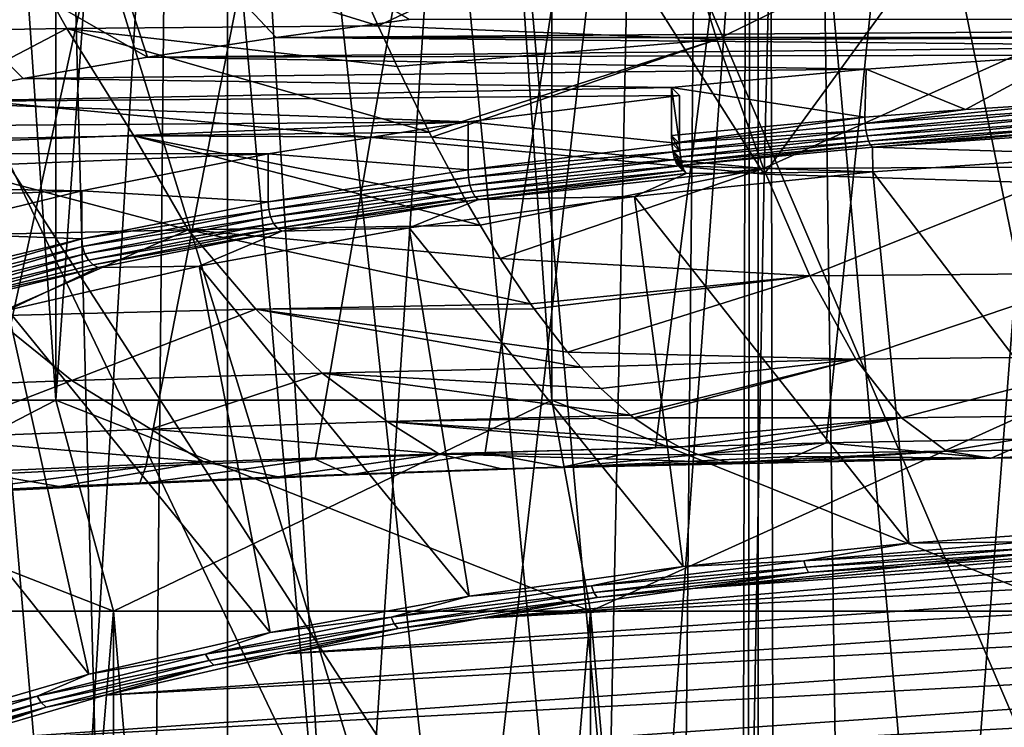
# Model space of a CAD drawing. Header units: metres. Extents: x -24 to 24, y -69 to 184.
# Tile 348 of 656: x -6.23 to -2.26, y 116.18 to 119.03. Entities that reach past the tile are written whole.
import ezdxf

# ---------------------------------------------------------------- set-up
doc = ezdxf.new("R2010")
doc.units = ezdxf.units.M
for name, color, linetype in [('1253', 7, 'CONTINUOUS'), ('1417', 7, 'CONTINUOUS'), ('1507', 7, 'CONTINUOUS'), ('1686', 7, 'CONTINUOUS'), ('1858', 7, 'CONTINUOUS'), ('1938', 7, 'CONTINUOUS'), ('1939', 7, 'CONTINUOUS'), ('2143', 7, 'CONTINUOUS'), ('2546', 7, 'CONTINUOUS'), ('367', 7, 'CONTINUOUS'), ('370', 7, 'CONTINUOUS'), ('373', 7, 'CONTINUOUS'), ('4012', 7, 'CONTINUOUS'), ('4023', 7, 'CONTINUOUS'), ('406', 7, 'CONTINUOUS'), ('407', 7, 'CONTINUOUS'), ('433', 7, 'CONTINUOUS'), ('434', 7, 'CONTINUOUS'), ('554', 2, 'CONTINUOUS'), ('555', 2, 'CONTINUOUS'), ('556', 2, 'CONTINUOUS'), ('563', 2, 'CONTINUOUS'), ('564', 2, 'CONTINUOUS'), ('565', 2, 'CONTINUOUS'), ('800', 7, 'CONTINUOUS')]:
    doc.layers.add(name, color=color, linetype=linetype)

msp = doc.modelspace()

# ---------------------------------------------------------------- linework, layer by layer
at = {"layer": '1253'}
for points in [[(0.243175, 116.942176, 233.365869), (-0.725197, 116.934907, 233.33874), (-4.372484, 116.622074, 232.17123)], [(1.208233, 116.920288, 233.284182), (0.243175, 116.942176, 233.365869), (-4.372484, 116.622074, 232.17123)], [(-0.725197, 116.934907, 233.33874), (-3.51981, 116.741097, 232.61543), (-4.372484, 116.622074, 232.17123)], [(-0.725197, 116.934907, 233.33874), (-1.683753, 116.898578, 233.203157), (-3.51981, 116.741097, 232.61543)], [(1.208233, 116.920288, 233.284182), (-4.372484, 116.622074, 232.17123), (-5.16596, 116.478229, 231.634394)], [(2.156963, 116.869538, 233.09478), (1.208233, 116.920288, 233.284182), (-5.16596, 116.478229, 231.634394)], [(-1.683753, 116.898578, 233.203157), (-2.619496, 116.833683, 232.960966), (-3.51981, 116.741097, 232.61543)], [(2.156963, 116.869538, 233.09478), (-5.16596, 116.478229, 231.634394), (-5.889537, 116.311502, 231.01216)], [(3.076495, 116.790613, 232.800227), (2.156963, 116.869538, 233.09478), (-5.889537, 116.311502, 231.01216)], [(3.076495, 116.790613, 232.800227), (-5.889537, 116.311502, 231.01216), (-6.533398, 116.124153, 230.312965)], [(3.954376, 116.684583, 232.404517), (3.076495, 116.790613, 232.800227), (-6.533398, 116.124153, 230.312965)], [(3.954376, 116.684583, 232.404517), (-6.533398, 116.124153, 230.312965), (-7.088827, 115.91872, 229.546278)], [(4.778721, 116.552885, 231.913013), (3.954376, 116.684583, 232.404517), (-7.088827, 115.91872, 229.546278)], [(4.778721, 116.552885, 231.913013), (-7.088827, 115.91872, 229.546278), (-7.548304, 115.697987, 228.722489)], [(5.538435, 116.397289, 231.332322), (4.778721, 116.552885, 231.913013), (-7.548304, 115.697987, 228.722489)], [(5.538435, 116.397289, 231.332322), (-7.548304, 115.697987, 228.722489), (-7.905641, 115.464921, 227.852676)], [(6.223215, 116.219901, 230.670298), (5.538435, 116.397289, 231.332322), (-7.905641, 115.464921, 227.852676)], [(6.223215, 116.219901, 230.670298), (-7.905641, 115.464921, 227.852676), (-8.155979, 115.222682, 226.948627)], [(6.823507, 116.023218, 229.936268), (6.223215, 116.219901, 230.670298), (-8.155979, 115.222682, 226.948627)]]:
    msp.add_3dface(points, dxfattribs=at)
at = {"layer": '1417'}
for points in [[(-2.826223, 118.640093, 233.520653), (-2.825193, 118.614252, 233.524214), (-2.420366, 118.670806, 233.635277)], [(-2.009559, 118.696739, 233.73206), (-2.825193, 118.614252, 233.524214), (-2.008826, 118.670878, 233.735544)], [(-2.420366, 118.670806, 233.635277), (-2.825193, 118.614252, 233.524214), (-2.009559, 118.696739, 233.73206)], [(-2.825193, 118.614252, 233.524214), (-2.822174, 118.588491, 233.521258), (-2.008826, 118.670878, 233.735544)], [(-2.008826, 118.670878, 233.735544), (-2.822174, 118.588491, 233.521258), (-2.006679, 118.645056, 233.732362)], [(-2.826223, 118.640093, 233.520653), (-3.605642, 118.566117, 233.244573), (-3.604375, 118.535169, 233.247969)], [(-2.825193, 118.614252, 233.524214), (-2.826223, 118.640093, 233.520653), (-3.604375, 118.535169, 233.247969)], [(-2.822174, 118.588491, 233.521258), (-2.81737, 118.564565, 233.511986), (-2.006679, 118.645056, 233.732362)], [(-2.006679, 118.645056, 233.732362), (-2.81737, 118.564565, 233.511986), (-2.003263, 118.621034, 233.722731)], [(-2.822174, 118.588491, 233.521258), (-2.825193, 118.614252, 233.524214), (-3.604375, 118.535169, 233.247969)], [(-2.81737, 118.564565, 233.511986), (-2.81111, 118.544105, 233.49703), (-2.003263, 118.621034, 233.722731)], [(-2.003263, 118.621034, 233.722731), (-2.81111, 118.544105, 233.49703), (-1.998812, 118.600449, 233.707306)], [(-2.81111, 118.544105, 233.49703), (-2.80382, 118.528506, 233.477409), (-1.998812, 118.600449, 233.707306)], [(-1.998812, 118.600449, 233.707306), (-2.80382, 118.528506, 233.477409), (-1.993629, 118.584703, 233.68714)], [(-3.600688, 118.504731, 233.24188), (-2.822174, 118.588491, 233.521258), (-3.604375, 118.535169, 233.247969)], [(-2.81737, 118.564565, 233.511986), (-2.822174, 118.588491, 233.521258), (-3.600688, 118.504731, 233.24188)], [(-3.594931, 118.477774, 233.226858), (-2.81737, 118.564565, 233.511986), (-3.600688, 118.504731, 233.24188)], [(-2.81111, 118.544105, 233.49703), (-2.81737, 118.564565, 233.511986), (-3.594931, 118.477774, 233.226858)], [(-2.80382, 118.528506, 233.477409), (-2.796003, 118.518828, 233.454459), (-1.993629, 118.584703, 233.68714)], [(-1.993629, 118.584703, 233.68714), (-2.796003, 118.518828, 233.454459), (-1.988059, 118.57487, 233.663607)], [(-3.587636, 118.45691, 233.204266), (-2.81111, 118.544105, 233.49703), (-3.594931, 118.477774, 233.226858)], [(-2.80382, 118.528506, 233.477409), (-2.81111, 118.544105, 233.49703), (-3.587636, 118.45691, 233.204266)], [(-3.579523, 118.444296, 233.176299), (-2.80382, 118.528506, 233.477409), (-3.587636, 118.45691, 233.204266)], [(-2.796003, 118.518828, 233.454459), (-2.80382, 118.528506, 233.477409), (-3.579523, 118.444296, 233.176299)]]:
    msp.add_3dface(points, dxfattribs=at)
at = {"layer": '1507'}
for points in [[(-3.605642, 118.759302, 233.192809), (-3.572992, 118.727765, 233.075111), (-3.572992, 118.53458, 233.126875)], [(-3.605642, 118.566117, 233.244573), (-3.605642, 118.759302, 233.192809), (-3.572992, 118.53458, 233.126875)], [(-3.604375, 118.535169, 233.247969), (-3.605642, 118.566117, 233.244573), (-3.571714, 118.503498, 233.130264)], [(-3.571714, 118.503498, 233.130264), (-3.605642, 118.566117, 233.244573), (-3.572992, 118.53458, 233.126875)], [(-3.600688, 118.504731, 233.24188), (-3.604375, 118.535169, 233.247969), (-3.571714, 118.503498, 233.130264)], [(-3.567998, 118.472953, 233.12409), (-3.600688, 118.504731, 233.24188), (-3.571714, 118.503498, 233.130264)], [(-3.562211, 118.445988, 233.108957), (-3.600688, 118.504731, 233.24188), (-3.567998, 118.472953, 233.12409)], [(-3.594931, 118.477774, 233.226858), (-3.600688, 118.504731, 233.24188), (-3.562211, 118.445988, 233.108957)], [(-3.554917, 118.425227, 233.086338), (-3.594931, 118.477774, 233.226858), (-3.562211, 118.445988, 233.108957)], [(-3.587636, 118.45691, 233.204266), (-3.594931, 118.477774, 233.226858), (-3.554917, 118.425227, 233.086338)], [(-3.546867, 118.412752, 233.058578), (-3.587636, 118.45691, 233.204266), (-3.554917, 118.425227, 233.086338)], [(-3.579523, 118.444296, 233.176299), (-3.587636, 118.45691, 233.204266), (-3.546867, 118.412752, 233.058578)]]:
    msp.add_3dface(points, dxfattribs=at)
at = {"layer": '1686'}
for points in [[(-2.794619, 118.419532, 233.083879), (-1.703152, 116.989587, 233.275217), (-1.796615, 118.488744, 233.342181)], [(-3.754803, 118.320803, 232.715418), (-2.649214, 116.923977, 233.030359), (-2.794619, 118.419532, 233.083879)], [(-2.649214, 116.923977, 233.030359), (-1.703152, 116.989587, 233.275217), (-2.794619, 118.419532, 233.083879)], [(-4.664205, 118.193893, 232.241782), (-3.55945, 116.830384, 232.681067), (-3.754803, 118.320803, 232.715418)], [(-3.55945, 116.830384, 232.681067), (-2.649214, 116.923977, 233.030359), (-3.754803, 118.320803, 232.715418)], [(-5.510557, 118.040511, 231.669354), (-4.42155, 116.710075, 232.232066), (-4.664205, 118.193893, 232.241782)], [(-4.42155, 116.710075, 232.232066), (-3.55945, 116.830384, 232.681067), (-4.664205, 118.193893, 232.241782)], [(-6.282378, 117.862738, 231.005895), (-5.223856, 116.564675, 231.689427), (-5.510557, 118.040511, 231.669354)], [(-5.223856, 116.564675, 231.689427), (-4.42155, 116.710075, 232.232066), (-5.510557, 118.040511, 231.669354)], [(-6.969227, 117.662979, 230.260387), (-5.955519, 116.396152, 231.060489), (-6.282378, 117.862738, 231.005895)], [(-5.955519, 116.396152, 231.060489), (-5.223856, 116.564675, 231.689427), (-6.282378, 117.862738, 231.005895)], [(-6.606643, 116.206784, 230.353757), (-5.955519, 116.396152, 231.060489), (-6.969227, 117.662979, 230.260387)]]:
    msp.add_3dface(points, dxfattribs=at)
at = {"layer": '1858'}
for points in [[(-1.988059, 118.57487, 233.663607), (-2.796003, 118.518828, 233.454459), (-1.796615, 118.488744, 233.342181)], [(-2.796003, 118.518828, 233.454459), (-3.579523, 118.444296, 233.176299), (-2.794619, 118.419532, 233.083879)], [(-2.796003, 118.518828, 233.454459), (-2.794619, 118.419532, 233.083879), (-1.796615, 118.488744, 233.342181)], [(-3.579523, 118.444296, 233.176299), (-3.546867, 118.412752, 233.058578), (-2.794619, 118.419532, 233.083879)], [(-3.754803, 118.320803, 232.715418), (-3.546867, 118.412752, 233.058578), (-4.383811, 118.308067, 232.667888)], [(-3.546867, 118.412752, 233.058578), (-3.754803, 118.320803, 232.715418), (-2.794619, 118.419532, 233.083879)], [(-4.664205, 118.193893, 232.241782), (-3.754803, 118.320803, 232.715418), (-4.383811, 118.308067, 232.667888)], [(-5.177523, 118.181485, 232.195478), (-4.664205, 118.193893, 232.241782), (-4.383811, 118.308067, 232.667888)], [(-5.510557, 118.040511, 231.669354), (-4.664205, 118.193893, 232.241782), (-5.177523, 118.181485, 232.195478)], [(-5.91784, 118.034459, 231.646769), (-5.510557, 118.040511, 231.669354), (-5.177523, 118.181485, 232.195478)], [(-6.595678, 117.868793, 231.028494), (-6.282378, 117.862738, 231.005895), (-5.91784, 118.034459, 231.646769)], [(-6.282378, 117.862738, 231.005895), (-5.510557, 118.040511, 231.669354), (-5.91784, 118.034459, 231.646769)]]:
    msp.add_3dface(points, dxfattribs=at)
at = {"layer": '1938'}
for points in [[(-3.571714, 118.503498, 233.130264), (-3.572992, 118.53458, 233.126875), (-4.426187, 118.428162, 232.729718)], [(-4.424192, 118.397152, 232.733382), (-3.571714, 118.503498, 233.130264), (-4.426187, 118.428162, 232.729718)], [(-3.567998, 118.472953, 233.12409), (-3.571714, 118.503498, 233.130264), (-4.424192, 118.397152, 232.733382)], [(-4.418393, 118.366826, 232.728009), (-3.567998, 118.472953, 233.12409), (-4.424192, 118.397152, 232.733382)], [(-3.562211, 118.445988, 233.108957), (-3.567998, 118.472953, 233.12409), (-4.418393, 118.366826, 232.728009)], [(-4.409357, 118.340189, 232.714118), (-3.562211, 118.445988, 233.108957), (-4.418393, 118.366826, 232.728009)], [(-3.554917, 118.425227, 233.086338), (-3.562211, 118.445988, 233.108957), (-4.409357, 118.340189, 232.714118)], [(-5.232728, 118.299664, 232.250157), (-4.424192, 118.397152, 232.733382), (-4.426187, 118.428162, 232.729718)], [(-5.230062, 118.268752, 232.254187), (-4.424192, 118.397152, 232.733382), (-5.232728, 118.299664, 232.250157)], [(-5.230062, 118.268752, 232.254187), (-4.418393, 118.366826, 232.728009), (-4.424192, 118.397152, 232.733382)], [(-4.397972, 118.319852, 232.693072), (-3.554917, 118.425227, 233.086338), (-4.409357, 118.340189, 232.714118)], [(-3.546867, 118.412752, 233.058578), (-3.554917, 118.425227, 233.086338), (-4.397972, 118.319852, 232.693072)], [(-4.383811, 118.308067, 232.667888), (-3.546867, 118.412752, 233.058578), (-4.397972, 118.319852, 232.693072)], [(-5.222315, 118.238712, 232.249882), (-4.418393, 118.366826, 232.728009), (-5.230062, 118.268752, 232.254187)], [(-5.222315, 118.238712, 232.249882), (-4.409357, 118.340189, 232.714118), (-4.418393, 118.366826, 232.728009)], [(-5.210247, 118.21252, 232.237654), (-4.409357, 118.340189, 232.714118), (-5.222315, 118.238712, 232.249882)], [(-5.210247, 118.21252, 232.237654), (-4.397972, 118.319852, 232.693072), (-4.409357, 118.340189, 232.714118)], [(-5.195041, 118.192746, 232.218703), (-4.397972, 118.319852, 232.693072), (-5.210247, 118.21252, 232.237654)], [(-5.195041, 118.192746, 232.218703), (-4.383811, 118.308067, 232.667888), (-4.397972, 118.319852, 232.693072)], [(-5.984113, 118.15044, 231.693244), (-5.230062, 118.268752, 232.254187), (-5.232728, 118.299664, 232.250157)], [(-5.177523, 118.181485, 232.195478), (-4.383811, 118.308067, 232.667888), (-5.195041, 118.192746, 232.218703)], [(-5.980836, 118.11965, 231.697728), (-5.230062, 118.268752, 232.254187), (-5.984113, 118.15044, 231.693244)], [(-5.980836, 118.11965, 231.697728), (-5.222315, 118.238712, 232.249882), (-5.230062, 118.268752, 232.254187)], [(-5.971313, 118.089962, 231.694739), (-5.222315, 118.238712, 232.249882), (-5.980836, 118.11965, 231.697728)], [(-5.971313, 118.089962, 231.694739), (-5.210247, 118.21252, 232.237654), (-5.222315, 118.238712, 232.249882)], [(-5.95648, 118.064319, 231.68456), (-5.210247, 118.21252, 232.237654), (-5.971313, 118.089962, 231.694739)], [(-5.95648, 118.064319, 231.68456), (-5.195041, 118.192746, 232.218703), (-5.210247, 118.21252, 232.237654)], [(-5.937791, 118.045236, 231.668191), (-5.195041, 118.192746, 232.218703), (-5.95648, 118.064319, 231.68456)], [(-5.937791, 118.045236, 231.668191), (-5.177523, 118.181485, 232.195478), (-5.195041, 118.192746, 232.218703)], [(-5.91784, 118.034459, 231.646769), (-5.177523, 118.181485, 232.195478), (-5.937791, 118.045236, 231.668191)], [(-6.672423, 117.982063, 231.064851), (-6.668604, 117.951415, 231.069866), (-5.984113, 118.15044, 231.693244)], [(-6.668604, 117.951415, 231.069866), (-5.980836, 118.11965, 231.697728), (-5.984113, 118.15044, 231.693244)], [(-6.668604, 117.951415, 231.069866), (-6.65751, 117.92214, 231.068418), (-5.980836, 118.11965, 231.697728)], [(-6.65751, 117.92214, 231.068418), (-5.971313, 118.089962, 231.694739), (-5.980836, 118.11965, 231.697728)], [(-6.65751, 117.92214, 231.068418), (-6.64023, 117.89714, 231.060638), (-5.971313, 118.089962, 231.694739)], [(-6.64023, 117.89714, 231.060638), (-5.95648, 118.064319, 231.68456), (-5.971313, 118.089962, 231.694739)], [(-6.64023, 117.89714, 231.060638), (-6.618457, 117.878867, 231.047291), (-5.95648, 118.064319, 231.68456)], [(-6.618457, 117.878867, 231.047291), (-5.937791, 118.045236, 231.668191), (-5.95648, 118.064319, 231.68456)], [(-6.618457, 117.878867, 231.047291), (-5.91784, 118.034459, 231.646769), (-5.937791, 118.045236, 231.668191)], [(-6.595678, 117.868793, 231.028494), (-5.91784, 118.034459, 231.646769), (-6.618457, 117.878867, 231.047291)]]:
    msp.add_3dface(points, dxfattribs=at)
at = {"layer": '1939'}
for points in [[(-6.038016, 114.522831, 214.738691), (-7.094201, 114.703291, 215.412176), (-6.697815, 122.180162, 213.118151)], [(-6.038016, 114.522831, 214.738691), (-6.697815, 122.180162, 213.118151), (-5.590402, 122.007708, 212.474547)], [(-4.914055, 114.372346, 214.177072), (-6.038016, 114.522831, 214.738691), (-5.590402, 122.007708, 212.474547)], [(-4.914055, 114.372346, 214.177072), (-5.590402, 122.007708, 212.474547), (-4.417489, 121.867264, 211.950401)], [(-3.734775, 114.2535, 213.733534), (-4.914055, 114.372346, 214.177072), (-4.417489, 121.867264, 211.950401)], [(-3.734775, 114.2535, 213.733534), (-4.417489, 121.867264, 211.950401), (-3.192927, 121.760477, 211.551866)], [(-2.513306, 114.16763, 213.413063), (-3.734775, 114.2535, 213.733534), (-3.192927, 121.760477, 211.551866)], [(-2.513306, 114.16763, 213.413063), (-3.192927, 121.760477, 211.551866), (-1.930974, 121.688582, 211.283551)], [(-1.26367, 114.115726, 213.219353), (-2.513306, 114.16763, 213.413063), (-1.930974, 121.688582, 211.283551)]]:
    msp.add_3dface(points, dxfattribs=at)
at = {"layer": '2143'}
for points in [[(-6.038016, 119.851904, 234.627063), (-7.094201, 119.671444, 233.953578), (-5.719387, 118.882358, 233.652058)], [(-5.200007, 118.961654, 233.947994), (-6.038016, 119.851904, 234.627063), (-5.719387, 118.882358, 233.652058)], [(-4.664178, 119.033299, 234.215377), (-6.038016, 119.851904, 234.627063), (-5.200007, 118.961654, 233.947994)], [(-6.220641, 118.795672, 233.328543), (-7.094201, 119.671444, 233.953578), (-6.702597, 118.701796, 232.978194)], [(-5.719387, 118.882358, 233.652058), (-7.094201, 119.671444, 233.953578), (-6.220641, 118.795672, 233.328543)]]:
    msp.add_3dface(points, dxfattribs=at)
at = {"layer": '2546'}
for points in [[(4.664189, 119.033297, 234.215372), (-4.664178, 119.033299, 234.215377), (-5.200007, 118.961654, 233.947994)], [(5.200014, 118.961653, 233.94799), (4.664189, 119.033297, 234.215372), (-5.200007, 118.961654, 233.947994)], [(-5.200007, 118.961654, 233.947994), (-5.719387, 118.882358, 233.652058), (-1.190827, 118.926771, 233.817809)], [(5.200014, 118.961653, 233.94799), (-5.200007, 118.961654, 233.947994), (-1.190827, 118.926771, 233.817809)], [(-1.190827, 118.926771, 233.817809), (-5.719387, 118.882358, 233.652058), (-2.013991, 118.889671, 233.679352)], [(-5.719387, 118.882358, 233.652058), (-6.220641, 118.795672, 233.328543), (-2.821091, 118.833699, 233.47046)], [(-2.013991, 118.889671, 233.679352), (-5.719387, 118.882358, 233.652058), (-2.821091, 118.833699, 233.47046)], [(-6.220641, 118.795672, 233.328543), (-3.605642, 118.759302, 233.192809), (-2.821091, 118.833699, 233.47046)], [(-3.605642, 118.759302, 233.192809), (-6.220641, 118.795672, 233.328543), (-6.702597, 118.701796, 232.978194)], [(-3.572992, 118.727765, 233.075111), (-3.605642, 118.759302, 233.192809), (-6.702597, 118.701796, 232.978194)], [(-3.572992, 118.727765, 233.075111), (-6.702597, 118.701796, 232.978194), (-4.426191, 118.621347, 232.677952)], [(-6.702597, 118.701796, 232.978194), (-7.163167, 118.601137, 232.602528), (-4.426191, 118.621347, 232.677952)], [(-4.426191, 118.621347, 232.677952), (-7.601402, 118.493905, 232.202331), (-5.23272, 118.492851, 232.198398)], [(-7.163167, 118.601137, 232.602528), (-7.601402, 118.493905, 232.202331), (-4.426191, 118.621347, 232.677952)], [(-7.601402, 118.493905, 232.202331), (-8.0157, 118.380486, 231.779045), (-5.23272, 118.492851, 232.198398)], [(-5.23272, 118.492851, 232.198398), (-8.0157, 118.380486, 231.779045), (-5.98412, 118.343624, 231.641474)], [(-8.0157, 118.380486, 231.779045), (-8.404613, 118.261282, 231.334172), (-5.98412, 118.343624, 231.641474)], [(-5.98412, 118.343624, 231.641474), (-8.404613, 118.261282, 231.334172), (-6.672419, 118.175248, 231.01309)]]:
    msp.add_3dface(points, dxfattribs=at)
at = {"layer": '367'}
for points in [[(-5.396133, 145.2, -23.642002), (-7.493662, -68.3, -23.063121), (-7.493662, 145.2, -23.063121)], [(-5.396133, -68.3, -23.642002), (-7.493662, -68.3, -23.063121), (-5.396133, 145.2, -23.642002)], [(-5.396133, -68.3, -23.642002), (-3.255157, 145.2, -24.030532), (-3.445987, 52.476436, -24.00391)], [(-3.255157, 145.2, -24.030532), (-5.396133, -68.3, -23.642002), (-5.396133, 145.2, -23.642002)], [(-3.445987, 52.476436, -24.00391), (-3.255157, 145.2, -24.030532), (-3.382652, 52.923878, -24.012917)], [(-3.382652, 52.923878, -24.012917), (-3.255157, 145.2, -24.030532), (-3.257648, 53.355916, -24.030194)], [(-3.257648, 53.355916, -24.030194), (-3.255157, 145.2, -24.030532), (-3.074112, 53.763191, -24.054362)], [(-3.255157, 145.2, -24.030532), (-1.087972, 145.2, -24.225582), (-3.074112, 53.763191, -24.054362)], [(-3.074112, 53.763191, -24.054362), (-1.087972, 145.2, -24.225582), (-2.835465, 54.138789, -24.083659)], [(-2.835465, 54.138789, -24.083659), (-1.087972, 145.2, -24.225582), (-2.752013, 54.246391, -24.093338)], [(-2.752013, 54.246391, -24.093338), (-1.087972, 145.2, -24.225582), (-2.546691, 54.475214, -24.115905)], [(-2.546691, 54.475214, -24.115905), (-1.087972, 145.2, -24.225582), (-2.211462, 54.76808, -24.148953)]]:
    msp.add_3dface(points, dxfattribs=at)
at = {"layer": '370'}
for points in [[(-7.413569, 114.963821, 175.704643), (-4.456823, 114.647701, 175.7491), (-7.306448, 120.609778, 213.586478)], [(-7.306448, 120.609778, 213.586478), (-4.456823, 114.647701, 175.7491), (-6.217368, 120.371722, 212.90235)], [(-6.217368, 120.371722, 212.90235), (-4.456823, 114.647701, 175.7491), (-5.05797, 120.166824, 212.333921)], [(-5.05797, 120.166824, 212.333921), (-4.456823, 114.647701, 175.7491), (-3.842276, 120.001101, 211.886785)], [(-4.456823, 114.647701, 175.7491), (-1.487054, 114.489418, 175.77136), (-3.842276, 120.001101, 211.886785)], [(-3.842276, 120.001101, 211.886785), (-1.487054, 114.489418, 175.77136), (-2.584619, 119.879336, 211.564928)], [(-2.584619, 119.879336, 211.564928), (-1.487054, 114.489418, 175.77136), (-1.299215, 119.804932, 211.370898)]]:
    msp.add_3dface(points, dxfattribs=at)
at = {"layer": '373'}
for points in [[(0, 146.423799, 240.142002), (-6.403596, 117.199254, 32.493216), (-6.468189, 146.382367, 240.147825)], [(-5.725305, 117.232454, 32.670329), (-6.403596, 117.199254, 32.493216), (0, 146.423799, 240.142002)], [(-5.042963, 117.261956, 32.827448), (-5.725305, 117.232454, 32.670329), (0, 146.423799, 240.142002)], [(-4.357656, 117.287707, 32.964383), (-5.042963, 117.261956, 32.827448), (0, 146.423799, 240.142002)], [(-3.670487, 117.309667, 33.080997), (-4.357656, 117.287707, 32.964383), (0, 146.423799, 240.142002)], [(-2.982479, 117.327814, 33.177225), (-3.670487, 117.309667, 33.080997), (0, 146.423799, 240.142002)], [(-2.138549, 117.344931, 33.267965), (-2.982479, 117.327814, 33.177225), (0, 146.423799, 240.142002)]]:
    msp.add_3dface(points, dxfattribs=at)
at = {"layer": '4012'}
for points in [[(-2.420366, 118.670806, 233.635277), (-2.013991, 118.889671, 233.679352), (-2.821091, 118.833699, 233.47046)], [(-2.420366, 118.670806, 233.635277), (-2.009559, 118.696739, 233.73206), (-2.013991, 118.889671, 233.679352)], [(-3.605642, 118.759302, 233.192809), (-2.826223, 118.640093, 233.520653), (-2.821091, 118.833699, 233.47046)], [(-2.826223, 118.640093, 233.520653), (-2.420366, 118.670806, 233.635277), (-2.821091, 118.833699, 233.47046)], [(-3.605642, 118.566117, 233.244573), (-2.826223, 118.640093, 233.520653), (-3.605642, 118.759302, 233.192809)]]:
    msp.add_3dface(points, dxfattribs=at)
at = {"layer": '4023'}
for points in [[(-3.572992, 118.53458, 233.126875), (-3.572992, 118.727765, 233.075111), (-4.426191, 118.621347, 232.677952)], [(-4.426187, 118.428162, 232.729718), (-4.426191, 118.621347, 232.677952), (-5.23272, 118.492851, 232.198398)], [(-4.426187, 118.428162, 232.729718), (-3.572992, 118.53458, 233.126875), (-4.426191, 118.621347, 232.677952)], [(-5.232728, 118.299664, 232.250157), (-5.23272, 118.492851, 232.198398), (-5.98412, 118.343624, 231.641474)], [(-5.232728, 118.299664, 232.250157), (-4.426187, 118.428162, 232.729718), (-5.23272, 118.492851, 232.198398)], [(-5.984113, 118.15044, 231.693244), (-5.98412, 118.343624, 231.641474), (-6.672419, 118.175248, 231.01309)], [(-5.984113, 118.15044, 231.693244), (-5.232728, 118.299664, 232.250157), (-5.98412, 118.343624, 231.641474)], [(-6.672423, 117.982063, 231.064851), (-5.984113, 118.15044, 231.693244), (-6.672419, 118.175248, 231.01309)]]:
    msp.add_3dface(points, dxfattribs=at)
at = {"layer": '406'}
for points in [[(-4.788932, 119.008877, 26.773657), (-3.612353, 119.555515, 26.387629), (-4.853723, 119.153779, 26.586605)], [(-3.422805, 118.953277, 27.101589), (-3.612353, 119.555515, 26.387629), (-4.788932, 119.008877, 26.773657)], [(-3.422805, 118.953277, 27.101589), (-2.176863, 119.558343, 26.567038), (-3.612353, 119.555515, 26.387629)], [(-2.062229, 118.958671, 27.26447), (-2.176863, 119.558343, 26.567038), (-3.422805, 118.953277, 27.101589)], [(-4.712599, 118.844253, 26.999308), (-3.422805, 118.953277, 27.101589), (-4.788932, 119.008877, 26.773657)], [(-4.582819, 118.580088, 27.395589), (-3.422805, 118.953277, 27.101589), (-4.712599, 118.844253, 26.999308)], [(-4.57258, 118.560115, 27.427509), (-3.422805, 118.953277, 27.101589), (-4.582819, 118.580088, 27.395589)], [(-3.234588, 118.432922, 27.877617), (-3.422805, 118.953277, 27.101589), (-4.57258, 118.560115, 27.427509)], [(-3.234588, 118.432922, 27.877617), (-2.062229, 118.958671, 27.26447), (-3.422805, 118.953277, 27.101589)], [(-1.948417, 118.440864, 28.024772), (-2.062229, 118.958671, 27.26447), (-3.234588, 118.432922, 27.877617)], [(-4.433732, 118.302289, 27.869447), (-3.234588, 118.432922, 27.877617), (-4.57258, 118.560115, 27.427509)], [(-4.377813, 118.205482, 28.05204), (-3.234588, 118.432922, 27.877617), (-4.433732, 118.302289, 27.869447)], [(-4.296102, 118.071527, 28.32338), (-3.234588, 118.432922, 27.877617), (-4.377813, 118.205482, 28.05204)], [(-3.047819, 118.001524, 28.706255), (-3.234588, 118.432922, 27.877617), (-4.296102, 118.071527, 28.32338)], [(-3.047819, 118.001524, 28.706255), (-1.948417, 118.440864, 28.024772), (-3.234588, 118.432922, 27.877617)], [(-1.83548, 118.011798, 28.838337), (-1.948417, 118.440864, 28.024772), (-3.047819, 118.001524, 28.706255)], [(-4.174218, 117.888779, 28.737596), (-3.047819, 118.001524, 28.706255), (-4.296102, 118.071527, 28.32338)], [(-4.159718, 117.868431, 28.787593), (-3.047819, 118.001524, 28.706255), (-4.174218, 117.888779, 28.737596)], [(-4.024589, 117.69346, 29.260421), (-3.047819, 118.001524, 28.706255), (-4.159718, 117.868431, 28.787593)], [(-2.862592, 117.665073, 29.577394), (-3.047819, 118.001524, 28.706255), (-4.024589, 117.69346, 29.260421)], [(-2.862592, 117.665073, 29.577394), (-1.83548, 118.011798, 28.838337), (-3.047819, 118.001524, 28.706255)], [(-1.723461, 117.677259, 29.694902), (-1.83548, 118.011798, 28.838337), (-2.862592, 117.665073, 29.577394)], [(-3.971923, 117.632581, 29.447898), (-2.862592, 117.665073, 29.577394), (-4.024589, 117.69346, 29.260421)], [(-2.67896, 117.428374, 30.480384), (-1.723461, 117.677259, 29.694902), (-2.862592, 117.665073, 29.577394)], [(-1.612376, 117.441844, 30.58366), (-1.723461, 117.677259, 29.694902), (-2.67896, 117.428374, 30.480384)], [(-3.890695, 117.54694, 29.74029), (-2.862592, 117.665073, 29.577394), (-3.971923, 117.632581, 29.447898)], [(-3.771153, 117.439536, 30.177161), (-2.862592, 117.665073, 29.577394), (-3.890695, 117.54694, 29.74029)], [(-3.758, 117.429098, 30.225671), (-2.862592, 117.665073, 29.577394), (-3.771153, 117.439536, 30.177161)], [(-2.67896, 117.428374, 30.480384), (-2.862592, 117.665073, 29.577394), (-3.758, 117.429098, 30.225671)], [(-2.496917, 117.294946, 31.404137), (-1.612376, 117.441844, 30.58366), (-2.67896, 117.428374, 30.480384)], [(-1.502211, 117.308867, 31.493366), (-1.612376, 117.441844, 30.58366), (-2.496917, 117.294946, 31.404137)], [(-3.626447, 117.34007, 30.715116), (-2.67896, 117.428374, 30.480384), (-3.758, 117.429098, 30.225671)], [(-3.571772, 117.31141, 30.920604), (-2.67896, 117.428374, 30.480384), (-3.626447, 117.34007, 30.715116)], [(-3.495965, 117.279924, 31.207232), (-2.67896, 117.428374, 30.480384), (-3.571772, 117.31141, 30.920604)], [(-2.496917, 117.294946, 31.404137), (-2.67896, 117.428374, 30.480384), (-3.495965, 117.279924, 31.207232)], [(-2.982479, 117.327814, 33.177225), (-2.31639, 117.266921, 32.337243), (-3.109841, 117.272679, 32.686937)], [(-2.982479, 117.327814, 33.177225), (-2.138549, 117.344931, 33.267965), (-2.31639, 117.266921, 32.337243)], [(-2.138549, 117.344931, 33.267965), (-1.392906, 117.280259, 32.412447), (-2.31639, 117.266921, 32.337243)], [(-3.373903, 117.249686, 31.672223), (-2.496917, 117.294946, 31.404137), (-3.495965, 117.279924, 31.207232)], [(-3.36645, 117.248667, 31.700729), (-2.496917, 117.294946, 31.404137), (-3.373903, 117.249686, 31.672223)], [(-3.237785, 117.246271, 32.19437), (-2.496917, 117.294946, 31.404137), (-3.36645, 117.248667, 31.700729)], [(-2.31639, 117.266921, 32.337243), (-2.496917, 117.294946, 31.404137), (-3.237785, 117.246271, 32.19437)], [(-2.31639, 117.266921, 32.337243), (-1.502211, 117.308867, 31.493366), (-2.496917, 117.294946, 31.404137)], [(-1.392906, 117.280259, 32.412447), (-1.502211, 117.308867, 31.493366), (-2.31639, 117.266921, 32.337243)], [(-3.177365, 117.255141, 32.426872), (-2.31639, 117.266921, 32.337243), (-3.237785, 117.246271, 32.19437)], [(-3.109841, 117.272679, 32.686937), (-2.31639, 117.266921, 32.337243), (-3.177365, 117.255141, 32.426872)]]:
    msp.add_3dface(points, dxfattribs=at)
at = {"layer": '407'}
for points in [[(-7.240471, 118.97839, 26.111658), (-6.043994, 118.997005, 26.470343), (-6.312839, 119.47972, 25.860554)], [(-6.043994, 118.997005, 26.470343), (-4.788932, 119.008877, 26.773657), (-6.312839, 119.47972, 25.860554)], [(-4.788932, 119.008877, 26.773657), (-4.853723, 119.153779, 26.586605), (-6.312839, 119.47972, 25.860554)], [(-7.240471, 118.97839, 26.111658), (-6.91244, 118.543536, 26.790437), (-6.043994, 118.997005, 26.470343)], [(-6.91244, 118.543536, 26.790437), (-5.773343, 118.565001, 27.118521), (-6.043994, 118.997005, 26.470343)], [(-4.712599, 118.844253, 26.999308), (-4.788932, 119.008877, 26.773657), (-6.043994, 118.997005, 26.470343)], [(-5.773343, 118.565001, 27.118521), (-4.582819, 118.580088, 27.395589), (-6.043994, 118.997005, 26.470343)], [(-4.582819, 118.580088, 27.395589), (-4.712599, 118.844253, 26.999308), (-6.043994, 118.997005, 26.470343)], [(-6.91244, 118.543536, 26.790437), (-5.554368, 118.186653, 27.787245), (-5.773343, 118.565001, 27.118521)], [(-4.57258, 118.560115, 27.427509), (-4.582819, 118.580088, 27.395589), (-5.773343, 118.565001, 27.118521)], [(-4.433732, 118.302289, 27.869447), (-4.57258, 118.560115, 27.427509), (-5.773343, 118.565001, 27.118521)], [(-5.554368, 118.186653, 27.787245), (-4.377813, 118.205482, 28.05204), (-5.773343, 118.565001, 27.118521)], [(-4.377813, 118.205482, 28.05204), (-4.433732, 118.302289, 27.869447), (-5.773343, 118.565001, 27.118521)], [(-6.682124, 118.160956, 27.471815), (-5.554368, 118.186653, 27.787245), (-6.91244, 118.543536, 26.790437)], [(-4.296102, 118.071527, 28.32338), (-4.377813, 118.205482, 28.05204), (-5.554368, 118.186653, 27.787245)], [(-6.682124, 118.160956, 27.471815), (-6.347836, 117.839393, 28.214092), (-5.554368, 118.186653, 27.787245)], [(-6.347836, 117.839393, 28.214092), (-5.281645, 117.867343, 28.498893), (-5.554368, 118.186653, 27.787245)], [(-5.281645, 117.867343, 28.498893), (-4.174218, 117.888779, 28.737596), (-5.554368, 118.186653, 27.787245)], [(-4.174218, 117.888779, 28.737596), (-4.296102, 118.071527, 28.32338), (-5.554368, 118.186653, 27.787245)], [(-4.159718, 117.868431, 28.787593), (-4.174218, 117.888779, 28.737596), (-5.281645, 117.867343, 28.498893)], [(-6.996216, 117.543128, 28.682389), (-6.02331, 117.579448, 28.976686), (-6.347836, 117.839393, 28.214092)], [(-6.347836, 117.839393, 28.214092), (-6.02331, 117.579448, 28.976686), (-5.281645, 117.867343, 28.498893)], [(-6.02331, 117.579448, 28.976686), (-5.014776, 117.609177, 29.233162), (-5.281645, 117.867343, 28.498893)], [(-4.024589, 117.69346, 29.260421), (-4.159718, 117.868431, 28.787593), (-5.281645, 117.867343, 28.498893)], [(-5.014776, 117.609177, 29.233162), (-3.971923, 117.632581, 29.447898), (-5.281645, 117.867343, 28.498893)], [(-3.971923, 117.632581, 29.447898), (-4.024589, 117.69346, 29.260421), (-5.281645, 117.867343, 28.498893)], [(-6.02331, 117.579448, 28.976686), (-5.705865, 117.383944, 29.755751), (-5.014776, 117.609177, 29.233162)], [(-5.705865, 117.383944, 29.755751), (-4.752353, 117.414758, 29.985452), (-5.014776, 117.609177, 29.233162)], [(-3.890695, 117.54694, 29.74029), (-3.971923, 117.632581, 29.447898), (-5.014776, 117.609177, 29.233162)], [(-4.752353, 117.414758, 29.985452), (-3.771153, 117.439536, 30.177161), (-5.014776, 117.609177, 29.233162)], [(-3.771153, 117.439536, 30.177161), (-3.890695, 117.54694, 29.74029), (-5.014776, 117.609177, 29.233162)], [(-6.996216, 117.543128, 28.682389), (-6.630531, 117.347016, 29.491218), (-6.02331, 117.579448, 28.976686)], [(-6.630531, 117.347016, 29.491218), (-5.705865, 117.383944, 29.755751), (-6.02331, 117.579448, 28.976686)], [(-3.758, 117.429098, 30.225671), (-3.771153, 117.439536, 30.177161), (-4.752353, 117.414758, 29.985452)], [(-5.705865, 117.383944, 29.755751), (-4.544257, 117.284601, 30.740322), (-4.752353, 117.414758, 29.985452)], [(-3.626447, 117.34007, 30.715116), (-3.758, 117.429098, 30.225671), (-4.752353, 117.414758, 29.985452)], [(-4.544257, 117.284601, 30.740322), (-3.571772, 117.31141, 30.920604), (-4.752353, 117.414758, 29.985452)], [(-3.571772, 117.31141, 30.920604), (-3.626447, 117.34007, 30.715116), (-4.752353, 117.414758, 29.985452)], [(-6.630531, 117.347016, 29.491218), (-5.492843, 117.251364, 30.522065), (-5.705865, 117.383944, 29.755751)], [(-5.492843, 117.251364, 30.522065), (-4.544257, 117.284601, 30.740322), (-5.705865, 117.383944, 29.755751)], [(-6.416395, 117.211797, 30.268525), (-5.492843, 117.251364, 30.522065), (-6.630531, 117.347016, 29.491218)], [(-2.982479, 117.327814, 33.177225), (-3.109841, 117.272679, 32.686937), (-4.046455, 117.230141, 32.288707)], [(-3.670487, 117.309667, 33.080997), (-2.982479, 117.327814, 33.177225), (-4.046455, 117.230141, 32.288707)], [(-5.492843, 117.251364, 30.522065), (-5.192106, 117.190686, 31.320392), (-4.544257, 117.284601, 30.740322)], [(-5.192106, 117.190686, 31.320392), (-4.291646, 117.223241, 31.513618), (-4.544257, 117.284601, 30.740322)], [(-5.042963, 117.261956, 32.827448), (-4.357656, 117.287707, 32.964383), (-4.904665, 117.199372, 32.119085)], [(-4.904665, 117.199372, 32.119085), (-4.357656, 117.287707, 32.964383), (-4.046455, 117.230141, 32.288707)], [(-3.495965, 117.279924, 31.207232), (-3.571772, 117.31141, 30.920604), (-4.544257, 117.284601, 30.740322)], [(-4.291646, 117.223241, 31.513618), (-3.373903, 117.249686, 31.672223), (-4.544257, 117.284601, 30.740322)], [(-3.373903, 117.249686, 31.672223), (-3.495965, 117.279924, 31.207232), (-4.544257, 117.284601, 30.740322)], [(-4.357656, 117.287707, 32.964383), (-3.670487, 117.309667, 33.080997), (-4.046455, 117.230141, 32.288707)], [(-6.416395, 117.211797, 30.268525), (-6.07428, 117.152192, 31.094475), (-5.492843, 117.251364, 30.522065)], [(-6.07428, 117.152192, 31.094475), (-5.192106, 117.190686, 31.320392), (-5.492843, 117.251364, 30.522065)], [(-5.751144, 117.162998, 31.919027), (-5.042963, 117.261956, 32.827448), (-4.904665, 117.199372, 32.119085)], [(-5.725305, 117.232454, 32.670329), (-5.042963, 117.261956, 32.827448), (-5.751144, 117.162998, 31.919027)], [(-4.046455, 117.230141, 32.288707), (-3.177365, 117.255141, 32.426872), (-4.291646, 117.223241, 31.513618)], [(-3.177365, 117.255141, 32.426872), (-3.237785, 117.246271, 32.19437), (-4.291646, 117.223241, 31.513618)], [(-3.36645, 117.248667, 31.700729), (-3.373903, 117.249686, 31.672223), (-4.291646, 117.223241, 31.513618)], [(-3.237785, 117.246271, 32.19437), (-3.36645, 117.248667, 31.700729), (-4.291646, 117.223241, 31.513618)], [(-3.109841, 117.272679, 32.686937), (-3.177365, 117.255141, 32.426872), (-4.046455, 117.230141, 32.288707)], [(-6.937249, 117.107933, 30.838023), (-6.07428, 117.152192, 31.094475), (-6.416395, 117.211797, 30.268525)], [(-6.585012, 117.121199, 31.689713), (-5.725305, 117.232454, 32.670329), (-5.751144, 117.162998, 31.919027)], [(-6.403596, 117.199254, 32.493216), (-5.725305, 117.232454, 32.670329), (-6.585012, 117.121199, 31.689713)], [(-5.192106, 117.190686, 31.320392), (-4.046455, 117.230141, 32.288707), (-4.291646, 117.223241, 31.513618)], [(-4.904665, 117.199372, 32.119085), (-4.046455, 117.230141, 32.288707), (-5.192106, 117.190686, 31.320392)], [(-6.937249, 117.107933, 30.838023), (-5.751144, 117.162998, 31.919027), (-6.07428, 117.152192, 31.094475)], [(-6.585012, 117.121199, 31.689713), (-5.751144, 117.162998, 31.919027), (-6.937249, 117.107933, 30.838023)], [(-6.07428, 117.152192, 31.094475), (-4.904665, 117.199372, 32.119085), (-5.192106, 117.190686, 31.320392)], [(-5.751144, 117.162998, 31.919027), (-4.904665, 117.199372, 32.119085), (-6.07428, 117.152192, 31.094475)]]:
    msp.add_3dface(points, dxfattribs=at)
at = {"layer": '433'}
for points in [[(-3.231943, 118.410546, 176.366376), (-6.45103, 118.710903, 176.325661), (-6.278402, 123.203374, 206.556229)], [(-3.121469, 122.930239, 206.660841), (-3.231943, 118.410546, 176.366376), (-6.278402, 123.203374, 206.556229)], [(0, 122.848629, 206.747704), (-3.231943, 118.410546, 176.366376), (-3.121469, 122.930239, 206.660841)], [(0.00001, 118.31014, 176.379969), (-3.231943, 118.410546, 176.366376), (0, 122.848629, 206.747704)], [(-6.614657, 114.180621, 145.831299), (-6.45103, 118.710903, 176.325661), (-3.314185, 113.860515, 145.875779)], [(-6.45103, 118.710903, 176.325661), (-3.231943, 118.410546, 176.366376), (-3.314185, 113.860515, 145.875779)], [(-3.231943, 118.410546, 176.366376), (0.00001, 118.31014, 176.379969), (-3.314185, 113.860515, 145.875779)], [(-3.314185, 113.860515, 145.875779), (0.00001, 118.31014, 176.379969), (-0.000012, 113.753481, 145.890648)]]:
    msp.add_3dface(points, dxfattribs=at)
at = {"layer": '434'}
for points in [[(-3.305357, 142.081073, 235.75762), (-0.937373, 113.718993, 33.859857), (0, 142.110666, 235.869139)], [(-6.610481, 142.024182, 235.649947), (-3.901686, 113.657335, 33.551181), (-3.305357, 142.081073, 235.75762)], [(-3.901686, 113.657335, 33.551181), (-2.912464, 113.686399, 33.696871), (-3.305357, 142.081073, 235.75762)], [(-2.912464, 113.686399, 33.696871), (-1.912352, 113.707124, 33.800595), (-3.305357, 142.081073, 235.75762)], [(-1.912352, 113.707124, 33.800595), (-0.937373, 113.718993, 33.859857), (-3.305357, 142.081073, 235.75762)], [(-6.829221, 113.52059, 32.863011), (-5.864472, 113.57422, 33.13357), (-6.610481, 142.024182, 235.649947)], [(-5.864472, 113.57422, 33.13357), (-4.886055, 113.619935, 33.363486), (-6.610481, 142.024182, 235.649947)], [(-4.886055, 113.619935, 33.363486), (-3.901686, 113.657335, 33.551181), (-6.610481, 142.024182, 235.649947)]]:
    msp.add_3dface(points, dxfattribs=at)
at = {"layer": '554'}
for points in [[(-8.037627, 145.7, -20.747507), (-6.088987, 117.5, -21.400625), (-6.089002, 145.7, -21.400621)], [(-8.03754, 117.5, -20.747541), (-6.088987, 117.5, -21.400625), (-8.037627, 145.7, -20.747507)], [(-6.089002, 145.7, -21.400621), (-4.088499, 117.5, -21.871138), (-4.088427, 145.7, -21.871151)], [(-6.088987, 117.5, -21.400625), (-4.088499, 117.5, -21.871138), (-6.089002, 145.7, -21.400621)], [(-4.088499, 117.5, -21.871138), (-2.053064, 117.5, -22.155077), (-4.088427, 145.7, -21.871151)], [(-4.088427, 145.7, -21.871151), (-2.053064, 117.5, -22.155077), (-2.052971, 145.7, -22.155085)]]:
    msp.add_3dface(points, dxfattribs=at)
at = {"layer": '555'}
for points in [[(-5.856374, 116.65, -20.583073), (-8.03754, 117.5, -20.747541), (-7.730488, 116.65, -19.954938)], [(-6.088987, 117.5, -21.400625), (-8.03754, 117.5, -20.747541), (-5.856374, 116.65, -20.583073)], [(-3.932309, 116.65, -21.035611), (-6.088987, 117.5, -21.400625), (-5.856374, 116.65, -20.583073)], [(-4.088499, 117.5, -21.871138), (-6.088987, 117.5, -21.400625), (-3.932309, 116.65, -21.035611)], [(-1.974633, 116.65, -21.308703), (-4.088499, 117.5, -21.871138), (-3.932309, 116.65, -21.035611)], [(-2.053064, 117.5, -22.155077), (-4.088499, 117.5, -21.871138), (-1.974633, 116.65, -21.308703)]]:
    msp.add_3dface(points, dxfattribs=at)
at = {"layer": '556'}
for points in [[(-5.856374, 94.2, -20.583073), (-7.730488, 116.65, -19.954938), (-7.730488, 94.2, -19.954938)], [(-5.856374, 116.65, -20.583073), (-7.730488, 116.65, -19.954938), (-5.856374, 94.2, -20.583073)], [(-3.932309, 94.2, -21.035611), (-5.856374, 116.65, -20.583073), (-5.856374, 94.2, -20.583073)], [(-3.932309, 116.65, -21.035611), (-5.856374, 116.65, -20.583073), (-3.932309, 94.2, -21.035611)], [(-1.974633, 94.2, -21.308703), (-3.932309, 116.65, -21.035611), (-3.932309, 94.2, -21.035611)], [(-1.974633, 116.65, -21.308703), (-3.932309, 116.65, -21.035611), (-1.974633, 94.2, -21.308703)]]:
    msp.add_3dface(points, dxfattribs=at)
at = {"layer": '563'}
for points in [[(-8.037627, 145.7, 20.747507), (-6.089002, 145.7, 21.400621), (-8.03754, 117.5, 20.747541)], [(-8.03754, 117.5, 20.747541), (-6.089002, 145.7, 21.400621), (-6.088987, 117.5, 21.400625)], [(-6.089002, 145.7, 21.400621), (-4.088427, 145.7, 21.871151), (-6.088987, 117.5, 21.400625)], [(-6.088987, 117.5, 21.400625), (-4.088427, 145.7, 21.871151), (-4.088499, 117.5, 21.871138)], [(-4.088499, 117.5, 21.871138), (-4.088427, 145.7, 21.871151), (-2.053064, 117.5, 22.155077)], [(-4.088427, 145.7, 21.871151), (-2.052971, 145.7, 22.155085), (-2.053064, 117.5, 22.155077)]]:
    msp.add_3dface(points, dxfattribs=at)
at = {"layer": '564'}
for points in [[(-8.03754, 117.5, 20.747541), (-6.088987, 117.5, 21.400625), (-7.730488, 116.65, 19.954938)], [(-7.730488, 116.65, 19.954938), (-6.088987, 117.5, 21.400625), (-5.856374, 116.65, 20.583073)], [(-6.088987, 117.5, 21.400625), (-4.088499, 117.5, 21.871138), (-5.856374, 116.65, 20.583073)], [(-5.856374, 116.65, 20.583073), (-4.088499, 117.5, 21.871138), (-3.932309, 116.65, 21.035611)], [(-4.088499, 117.5, 21.871138), (-2.053064, 117.5, 22.155077), (-3.932309, 116.65, 21.035611)], [(-3.932309, 116.65, 21.035611), (-2.053064, 117.5, 22.155077), (-1.974633, 116.65, 21.308703)]]:
    msp.add_3dface(points, dxfattribs=at)
at = {"layer": '565'}
for points in [[(-7.730488, 94.2, 19.954938), (-5.856374, 116.65, 20.583073), (-5.856374, 94.2, 20.583073)], [(-7.730488, 116.65, 19.954938), (-5.856374, 116.65, 20.583073), (-7.730488, 94.2, 19.954938)], [(-5.856374, 94.2, 20.583073), (-3.932309, 116.65, 21.035611), (-3.932309, 94.2, 21.035611)], [(-5.856374, 116.65, 20.583073), (-3.932309, 116.65, 21.035611), (-5.856374, 94.2, 20.583073)], [(-3.932309, 94.2, 21.035611), (-1.974633, 116.65, 21.308703), (-1.974633, 94.2, 21.308703)], [(-3.932309, 116.65, 21.035611), (-1.974633, 116.65, 21.308703), (-3.932309, 94.2, 21.035611)]]:
    msp.add_3dface(points, dxfattribs=at)
at = {"layer": '800'}
for points in [[(-2.649214, 116.923977, 233.030359), (-2.176201, 116.929816, 233.160081), (-1.703152, 116.989587, 233.275217)], [(-3.55945, 116.830384, 232.681067), (-3.071858, 116.853536, 232.875399), (-2.649214, 116.923977, 233.030359)], [(-3.071858, 116.853536, 232.875399), (-2.176201, 116.929816, 233.160081), (-2.649214, 116.923977, 233.030359)], [(-3.071858, 116.853536, 232.875399), (-2.170467, 116.90284, 233.145155), (-2.176201, 116.929816, 233.160081)], [(-3.063764, 116.826761, 232.861222), (-2.170467, 116.90284, 233.145155), (-3.071858, 116.853536, 232.875399)], [(-3.063764, 116.826761, 232.861222), (-2.163235, 116.882099, 233.122773), (-2.170467, 116.90284, 233.145155)], [(-3.053557, 116.806273, 232.839787), (-2.163235, 116.882099, 233.122773), (-3.063764, 116.826761, 232.861222)], [(-3.053557, 116.806273, 232.839787), (-2.619496, 116.833683, 232.960966), (-2.163235, 116.882099, 233.122773)], [(-2.619496, 116.833683, 232.960966), (-1.683753, 116.898578, 233.203157), (-2.163235, 116.882099, 233.122773)], [(-3.928885, 116.75178, 232.495642), (-3.071858, 116.853536, 232.875399), (-3.55945, 116.830384, 232.681067)], [(-3.928885, 116.75178, 232.495642), (-3.063764, 116.826761, 232.861222), (-3.071858, 116.853536, 232.875399)], [(-4.42155, 116.710075, 232.232066), (-3.928885, 116.75178, 232.495642), (-3.55945, 116.830384, 232.681067)], [(-3.918533, 116.725273, 232.482466), (-3.063764, 116.826761, 232.861222), (-3.928885, 116.75178, 232.495642)], [(-3.918533, 116.725273, 232.482466), (-3.053557, 116.806273, 232.839787), (-3.063764, 116.826761, 232.861222)], [(-3.905478, 116.705124, 232.462292), (-3.053557, 116.806273, 232.839787), (-3.918533, 116.725273, 232.482466)], [(-3.905478, 116.705124, 232.462292), (-3.51981, 116.741097, 232.61543), (-3.053557, 116.806273, 232.839787)], [(-3.51981, 116.741097, 232.61543), (-2.619496, 116.833683, 232.960966), (-3.053557, 116.806273, 232.839787)], [(-4.736504, 116.625829, 232.025586), (-3.928885, 116.75178, 232.495642), (-4.42155, 116.710075, 232.232066)], [(-4.736504, 116.625829, 232.025586), (-3.918533, 116.725273, 232.482466), (-3.928885, 116.75178, 232.495642)], [(-4.724024, 116.599654, 232.013649), (-3.918533, 116.725273, 232.482466), (-4.736504, 116.625829, 232.025586)], [(-4.724024, 116.599654, 232.013649), (-3.905478, 116.705124, 232.462292), (-3.918533, 116.725273, 232.482466)], [(-4.372484, 116.622074, 232.17123), (-3.51981, 116.741097, 232.61543), (-3.905478, 116.705124, 232.462292)], [(-5.223856, 116.564675, 231.689427), (-4.736504, 116.625829, 232.025586), (-4.42155, 116.710075, 232.232066)], [(-4.708285, 116.579923, 231.995037), (-3.905478, 116.705124, 232.462292), (-4.724024, 116.599654, 232.013649)], [(-4.708285, 116.579923, 231.995037), (-4.372484, 116.622074, 232.17123), (-3.905478, 116.705124, 232.462292)], [(-5.484559, 116.477266, 231.471142), (-4.736504, 116.625829, 232.025586), (-5.223856, 116.564675, 231.689427)], [(-5.484559, 116.477266, 231.471142), (-4.724024, 116.599654, 232.013649), (-4.736504, 116.625829, 232.025586)], [(-5.16596, 116.478229, 231.634394), (-4.372484, 116.622074, 232.17123), (-4.708285, 116.579923, 231.995037)], [(-5.955519, 116.396152, 231.060489), (-5.484559, 116.477266, 231.471142), (-5.223856, 116.564675, 231.689427)], [(-5.470108, 116.451482, 231.460666), (-4.724024, 116.599654, 232.013649), (-5.484559, 116.477266, 231.471142)], [(-5.470108, 116.451482, 231.460666), (-4.708285, 116.579923, 231.995037), (-4.724024, 116.599654, 232.013649)], [(-5.451883, 116.432246, 231.443896), (-4.708285, 116.579923, 231.995037), (-5.470108, 116.451482, 231.460666)], [(-5.451883, 116.432246, 231.443896), (-5.16596, 116.478229, 231.634394), (-4.708285, 116.579923, 231.995037)], [(-6.163642, 116.30796, 230.839283), (-5.484559, 116.477266, 231.471142), (-5.955519, 116.396152, 231.060489)], [(-6.163642, 116.30796, 230.839283), (-5.470108, 116.451482, 231.460666), (-5.484559, 116.477266, 231.471142)], [(-6.147401, 116.282622, 230.830471), (-5.470108, 116.451482, 231.460666), (-6.163642, 116.30796, 230.839283)], [(-6.147401, 116.282622, 230.830471), (-5.451883, 116.432246, 231.443896), (-5.470108, 116.451482, 231.460666)], [(-5.889537, 116.311502, 231.01216), (-5.16596, 116.478229, 231.634394), (-5.451883, 116.432246, 231.443896)], [(-6.126921, 116.263948, 230.815801), (-5.451883, 116.432246, 231.443896), (-6.147401, 116.282622, 230.830471)], [(-6.126921, 116.263948, 230.815801), (-5.889537, 116.311502, 231.01216), (-5.451883, 116.432246, 231.443896)], [(-6.606643, 116.206784, 230.353757), (-6.163642, 116.30796, 230.839283), (-5.955519, 116.396152, 231.060489)], [(-6.765214, 116.12004, 230.137954), (-6.163642, 116.30796, 230.839283), (-6.606643, 116.206784, 230.353757)], [(-6.765214, 116.12004, 230.137954), (-6.147401, 116.282622, 230.830471), (-6.163642, 116.30796, 230.839283)], [(-6.533398, 116.124153, 230.312965), (-5.889537, 116.311502, 231.01216), (-6.126921, 116.263948, 230.815801)], [(-6.747388, 116.095197, 230.13099), (-6.147401, 116.282622, 230.830471), (-6.765214, 116.12004, 230.137954)], [(-6.747388, 116.095197, 230.13099), (-6.126921, 116.263948, 230.815801), (-6.147401, 116.282622, 230.830471)], [(-6.724909, 116.077147, 230.118651), (-6.126921, 116.263948, 230.815801), (-6.747388, 116.095197, 230.13099)], [(-6.724909, 116.077147, 230.118651), (-6.533398, 116.124153, 230.312965), (-6.126921, 116.263948, 230.815801)]]:
    msp.add_3dface(points, dxfattribs=at)

doc.saveas('drawing.dxf')
